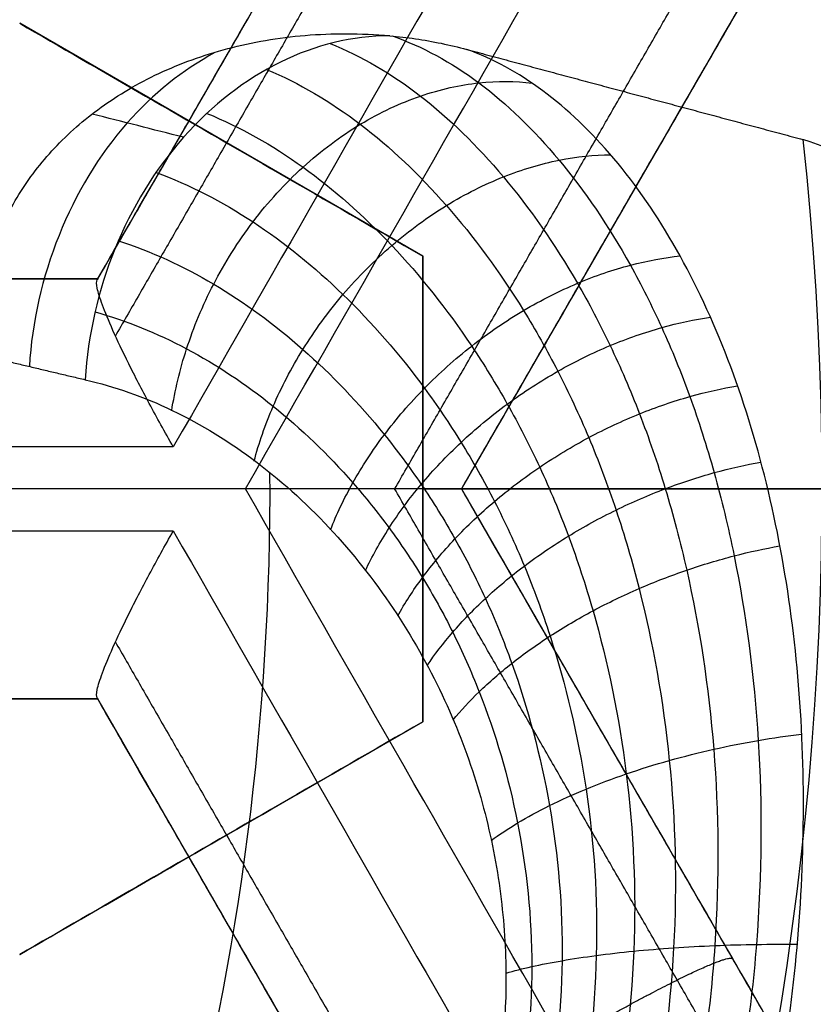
# Model space of a CAD drawing. Header units: centimetres. Extents: x -10 to 8.9, y -34.1 to -8.
# Tile 858 of 1056: x -6.404 to -6.3567, y -33.2357 to -33.1771. Entities that reach past the tile are written whole.
import ezdxf

# ---------------------------------------------------------------- set-up
doc = ezdxf.new("R2010")
doc.units = ezdxf.units.CM
doc.layers.add('Default', color=7, linetype='Continuous', true_color=0x000000)

msp = doc.modelspace()

# ---------------------------------------------------------------- linework, layer by layer
at = {"layer": 'Default'}
for p, q in [((-6.399349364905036, -33.19249999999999, -1.0824960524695), (-6.367595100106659, -33.13750000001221, -1.0824960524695)), ((-6.345448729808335, -33.14914136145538, -1.0828819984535), (-6.377698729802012, -33.20499999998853, -1.0828819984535)), ((-6.380000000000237, -33.19114359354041, 0.2937037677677), (-6.404, -33.17728718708, 0.2937037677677)), ((-6.361573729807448, -33.1770706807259, -1.098261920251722), (-6.361573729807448, -33.1770706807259, -1.065)), ((-6.392000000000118, -33.18421539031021, 0.2671809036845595), (-6.392000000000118, -33.18421539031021, 0.320389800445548)), ((-6.38, -33.21885640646, 0.2898105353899), (-6.38, -33.19114359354, 0.2898105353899)), ((-6.463849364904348, -33.1925, -1.0796494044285), (-6.399349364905, -33.1925, -1.0796494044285)), ((-6.38, -33.205, 0.2633086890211), (-6.38, -33.205, 0.3165175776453)), ((-6.248698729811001, -33.205, -1.065), (-6.377698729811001, -33.205, -1.065)), ((-6.377698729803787, -33.2050000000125, -1.0828819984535), (-6.345448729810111, -33.26085863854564, -1.0828819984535)), ((-6.399349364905, -33.2175, -1.0796494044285), (-6.463849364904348, -33.2175, -1.0796494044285)), ((-6.367595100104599, -33.27249999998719, -1.0824960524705), (-6.399349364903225, -33.21749999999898, -1.0824960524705)), ((-6.403999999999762, -33.23271281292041, 0.2937037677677), (-6.379999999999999, -33.21885640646, 0.2937037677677)), ((-6.39199999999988, -33.22578460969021, 0.2671809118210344), (-6.39199999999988, -33.22578460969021, 0.3203897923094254)), ((-6.361573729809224, -33.23292931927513, -1.098261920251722), (-6.361573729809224, -33.23292931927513, -1.065))]:
    msp.add_line(p, q, dxfattribs=at)
for centre, radius, start, end in [((-6.550000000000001, -33.20500000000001, -0.845), 0.8250000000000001, 0, 180), ((-6.550000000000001, -33.20500000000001, -0.8325), 0.8249999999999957, 0, 180), ((-6.550000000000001, -33.20500000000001, -0.87), 0.8, 0, 180), ((-6.550000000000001, -33.20500000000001, -0.87), 0.7825000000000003, 0, 180), ((-6.550000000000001, -33.20500000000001, -0.9800000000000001), 0.7575000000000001, 0, 180), ((-6.550000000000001, -33.20500000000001, -0.9375), 0.7574999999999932, 0, 180), ((-6.550000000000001, -33.20500000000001, -0.53), 0.75, 0, 180), ((-6.550000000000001, -33.20500000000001, 0.1625), 0.6775000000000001, 0, 180), ((-6.550000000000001, -33.20500000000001, 0.18125), 0.6724999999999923, 0, 180), ((-6.550000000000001, -33.20500000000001, -1.21), 0.67, 0, 180), ((-6.550000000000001, -33.20500000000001, -1.24), 0.6400000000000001, 0, 180), ((-6.549999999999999, -33.20500000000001, 0.2), 0.6367740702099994, 0, 180), ((-6.550000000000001, -33.20500000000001, 0.1625), 0.6231698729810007, 0, 180), ((-6.550000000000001, -33.20500000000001, 0.17875), 0.6074999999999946, 0, 180), ((-6.550000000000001, -33.20500000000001, -1.230490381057), 0.6074999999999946, 0, 180), ((-6.550000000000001, -33.20500000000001, 0.195), 0.55, 0, 180), ((-6.550000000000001, -33.20500000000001, 0.1782088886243), 0.55, 0, 180), ((-6.550000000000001, -33.20500000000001, -1.15), 0.8549999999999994, 270, 1.067193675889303), ((-6.550000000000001, -33.20500000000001, 0.19125), 0.2138939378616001, 328.3640809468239, 1.635919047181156), ((-6.550000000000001, -33.20500000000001, 0.1869857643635), 0.1609080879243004, 329.6689687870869, 0.347245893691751), ((-6.550000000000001, -33.20500000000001, -0.845), 0.8250000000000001, 180, 0), ((-6.550000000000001, -33.20500000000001, -0.8325), 0.8250000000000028, 180, 0), ((-6.550000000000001, -33.20500000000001, -0.87), 0.8, 180, 0), ((-6.550000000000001, -33.20500000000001, -0.9800000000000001), 0.7575000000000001, 180, 0), ((-6.550000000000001, -33.20500000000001, -0.9375), 0.7575000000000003, 180, 0), ((-6.550000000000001, -33.20500000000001, 0.1625), 0.6775000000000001, 180, 0), ((-6.550000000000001, -33.20500000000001, 0.18125), 0.6724999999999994, 180, 0), ((-6.550000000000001, -33.20500000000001, -1.21), 0.67, 180, 0), ((-6.550000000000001, -33.20500000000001, -1.24), 0.6400000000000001, 180, 0), ((-6.550000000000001, -33.20500000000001, 0.2), 0.6367740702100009, 180, 0), ((-6.550000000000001, -33.20500000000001, 0.1625), 0.6231698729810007, 180, 0), ((-6.550000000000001, -33.20500000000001, 0.17875), 0.6075000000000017, 180, 0), ((-6.550000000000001, -33.20500000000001, -1.230490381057), 0.6075000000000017, 180, 0), ((-6.550000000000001, -33.20500000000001, 0.1782088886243), 0.55, 180, 0), ((-6.550000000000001, -33.20500000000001, 0.195), 0.55, 180, 0), ((-6.550000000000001, -33.20500000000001, -0.7112749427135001), 0.7750000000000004, 274.5260196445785, 0)]:
    msp.add_arc(centre, radius, start, end, dxfattribs=at)
at = {"layer": 'Default', "extrusion": (0, 0, -1)}
for centre, radius, start, end in [((6.550000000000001, -33.20500000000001, 0.82), 0.8250000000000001, 0, 180), ((6.550000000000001, -33.20500000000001, 1.03), 0.82, 0, 180), ((6.550000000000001, -33.20500000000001, 1.005), 0.795, 0, 180), ((6.550000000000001, -33.20500000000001, 1.005), 0.7825000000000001, 0, 180), ((6.550000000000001, -33.20500000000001, 0.5348786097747), 0.7584500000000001, 90, 180), ((6.550000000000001, -33.20500000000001, 0.895), 0.7575000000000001, 0, 180), ((6.550000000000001, -33.20500000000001, -0.2075), 0.75, 0, 180), ((6.550000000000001, -33.20500000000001, -0.2075), 0.7025000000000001, 0, 180), ((6.550000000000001, -33.20500000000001, -0.1825), 0.6775000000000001, 0, 180), ((6.550000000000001, -33.20500000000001, -0.1725), 0.6774999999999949, 0, 180), ((6.550000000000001, -33.20500000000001, -0.2), 0.6725, 0, 180), ((6.550000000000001, -33.20500000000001, -0.1625), 0.6725, 0, 180), ((6.550000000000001, -33.20500000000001, -0.2), 0.6367740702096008, 0, 180), ((6.550000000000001, -33.20500000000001, -0.1809807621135), 0.6125, 0, 180), ((6.550000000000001, -33.20500000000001, -0.195), 0.6075000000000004, 0, 180), ((6.550000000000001, -33.20500000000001, -0.1625), 0.6075, 0, 180), ((6.550000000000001, -33.20500000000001, 1.24), 0.6075, 0, 180), ((6.550000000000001, -33.20500000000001, 1.220980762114), 0.6075, 0, 180), ((6.550000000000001, -33.20500000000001, -0.18660444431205), 0.5499999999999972, 0, 180), ((6.550000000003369, -33.20500000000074, -0.1625), 0.1937629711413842, 173.8385486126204, 216.1614513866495), ((6.550000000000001, -33.20500000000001, 0.82), 0.8250000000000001, 180, 0), ((6.550000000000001, -33.20500000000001, 1.03), 0.82, 180, 0), ((6.550000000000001, -33.20500000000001, 1.005), 0.7950000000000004, 180, 0), ((6.550000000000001, -33.20500000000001, 0.87), 0.7825000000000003, 180, 0), ((6.550000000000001, -33.20500000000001, 1.005), 0.7825000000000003, 180, 0), ((6.550000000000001, -33.20500000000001, 0.895), 0.7575000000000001, 180, 0), ((6.550000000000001, -33.20500000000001, 0.53), 0.75, 180, 0), ((6.550000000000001, -33.20500000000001, -0.2075), 0.75, 180, 0), ((6.550000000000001, -33.20500000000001, -0.2075), 0.7025000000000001, 180, 0), ((6.550000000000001, -33.20500000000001, -0.1825), 0.6775000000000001, 180, 0), ((6.550000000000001, -33.20500000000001, -0.1725), 0.677500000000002, 180, 0), ((6.550000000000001, -33.20500000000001, -0.1625), 0.6724999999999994, 180, 0), ((6.550000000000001, -33.20500000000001, -0.2), 0.6724999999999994, 180, 0), ((6.550000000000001, -33.20500000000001, -0.2), 0.6367740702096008, 180, 0), ((6.550000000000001, -33.20500000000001, -0.1809807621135), 0.6125, 180, 0), ((6.550000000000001, -33.20500000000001, -0.1625), 0.6075000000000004, 180, 0), ((6.550000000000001, -33.20500000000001, -0.195), 0.6075000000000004, 180, 0), ((6.550000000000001, -33.20500000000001, 1.220980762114), 0.6075, 180, 0), ((6.550000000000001, -33.20500000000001, 1.24), 0.6075000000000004, 180, 0), ((6.550000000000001, -33.20500000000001, -0.18660444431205), 0.5500000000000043, 180, 0)]:
    msp.add_arc(centre, radius, start, end, dxfattribs=at)
at = {"layer": 'Default', "extrusion": (0.5716122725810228, -0.1531630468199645, 0.8061020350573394)}
msp.add_arc((-33.71883180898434, -1.86092881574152, 1.564633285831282), 0.01999999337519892, 12.19433279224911, 104.2467362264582, dxfattribs=at)
at = {"layer": 'Default', "extrusion": (0, -1, 0)}
for centre, radius, start, end in [((-6.550000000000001, -2.31, 33.1925), 1.225000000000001, 82.9358753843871, 85.96813432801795), ((-6.549999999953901, -2.309999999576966, 33.20249997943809), 1.214999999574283, 82.66369009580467, 86.23789281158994), ((-6.550000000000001, -2.31, 33.20500000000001), 1.215, 82.45944215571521, 97.54055784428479), ((-6.555458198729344, -2.30967282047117, 33.2175), 1.225358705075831, 82.68071396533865, 85.71297290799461)]:
    msp.add_arc(centre, radius, start, end, dxfattribs=at)
at = {"layer": 'Default', "extrusion": (0, 1, 0)}
for centre, radius, start, end in [((6.555458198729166, -2.30967282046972, -33.1925), 1.225358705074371, 94.28702709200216, 97.31928603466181), ((6.549999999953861, -2.309999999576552, -33.20750002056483), 1.214999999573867, 93.76210718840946, 97.33630990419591), ((6.550000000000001, -2.31, -33.2175), 1.225, 94.0318656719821, 97.06412461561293)]:
    msp.add_arc(centre, radius, start, end, dxfattribs=at)
at = {"layer": 'Default', "extrusion": (1.379857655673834e-06, 1.228458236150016e-16, -0.9999999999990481)}
msp.add_arc((6.549999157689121, -33.20500000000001, 0.534870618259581), 0.7584484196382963, 180, 287.9998757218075, dxfattribs=at)
at = {"layer": 'Default'}
for points, knots in [([(-6.550000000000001, -32.43, -0.662549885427), (-6.528638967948, -32.43, -0.6629657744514), (-6.485916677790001, -32.43176729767, -0.6638118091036), (-6.422269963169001, -32.43970230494, -0.6651149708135), (-6.359495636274, -32.45286728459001, -0.6664433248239), (-6.298022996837, -32.47117227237, -0.6677877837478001), (-6.238272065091, -32.49449225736, -0.6691391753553), (-6.180651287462, -32.52266790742, -0.6704882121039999), (-6.125554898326, -32.55550643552, -0.6718258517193), (-6.073359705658, -32.59278311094, -0.6731422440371), (-6.024422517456, -32.63424280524, -0.6744310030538), (-5.979076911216, -32.67960272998, -0.6756735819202), (-5.937632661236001, -32.7285530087, -0.6769625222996), (-5.900372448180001, -32.78076000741, -0.6782790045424), (-5.867551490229, -32.83586645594, -0.679616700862), (-5.839394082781, -32.89349593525, -0.6809657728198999), (-5.816092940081, -32.95325414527, -0.6823171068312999), (-5.797807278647, -33.0147327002, -0.6836616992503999), (-5.784662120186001, -33.07751100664, -0.6849893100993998), (-5.776757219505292, -33.14107922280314, -0.6862931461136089), (-5.775000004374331, -33.18372018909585, -0.6871314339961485), (-5.775000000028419, -33.205, -0.6875498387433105)], [-47.47264184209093, -47.47264184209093, -47.47264184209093, -47.47264184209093, -46.83111965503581, -46.18959746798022, -45.5480752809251, -44.90655309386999, -44.2650309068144, -43.62350871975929, -42.98198653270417, -42.34046434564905, -41.69894215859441, -41.05741997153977, -40.41589778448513, -39.77437559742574, -39.1328534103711, -38.49133122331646, -37.84980903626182, -37.20828684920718, -36.56676466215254, -35.92524247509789, -35.286163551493, -35.286163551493, -35.286163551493, -35.286163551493]), ([(-5.77500001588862, -33.20499999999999, -0.7222512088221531), (-5.775000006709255, -33.20246658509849, -0.7222014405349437), (-5.775116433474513, -33.17870970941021, -0.7217345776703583), (-5.777406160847, -33.13374959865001, -0.7208446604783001), (-5.78585923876, -33.0705872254, -0.7195452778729), (-5.799467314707, -33.00833123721, -0.7182238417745), (-5.818138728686, -32.94740145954, -0.7168868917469), (-5.841747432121, -32.88820949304, -0.7155440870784), (-5.870134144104, -32.8311546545, -0.7142043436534), (-5.903107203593, -32.77662212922, -0.7128766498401), (-5.940443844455, -32.72498000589, -0.7115703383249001), (-5.981892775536, -32.67657590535, -0.7102927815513), (-6.027172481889, -32.63173810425, -0.7090579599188), (-6.075980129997, -32.5907662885, -0.7077750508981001), (-6.127986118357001, -32.55393764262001, -0.7064661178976), (-6.182839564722, -32.5215008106, -0.7051364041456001), (-6.240170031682, -32.49367495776, -0.7037958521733), (-6.299590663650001, -32.47064784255, -0.7024532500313), (-6.360700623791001, -32.45257480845, -0.7011177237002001), (-6.423087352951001, -32.43957783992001, -0.6997982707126), (-6.486329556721, -32.43174458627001, -0.6985038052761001), (-6.528776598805, -32.43, -0.6976633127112), (-6.550000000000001, -32.43, -0.6972501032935)], [18.40777895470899, 18.40777895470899, 18.40777895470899, 18.40777895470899, 18.48386146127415, 19.12123599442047, 19.7586105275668, 20.39598506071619, 21.03335959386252, 21.67073412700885, 22.30810866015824, 22.94548319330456, 23.58285772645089, 24.22023225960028, 24.85760679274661, 25.49498132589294, 26.13235585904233, 26.76973039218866, 27.40710492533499, 28.04447945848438, 28.68185399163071, 29.31922852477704, 29.95660305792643, 30.59397759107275, 30.59397759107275, 30.59397759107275, 30.59397759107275]), ([(-5.791549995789, -33.20499985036, -0.6049143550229), (-5.791550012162, -33.18407889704, -0.6044794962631), (-5.793282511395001, -33.14222814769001, -0.6036055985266), (-5.801064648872, -33.07986102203, -0.6022819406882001), (-5.813988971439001, -33.01832226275, -0.6009464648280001), (-5.831911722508, -32.95821153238, -0.5996118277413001), (-5.854716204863, -32.89981674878, -0.5982931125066), (-5.882280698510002, -32.84346200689, -0.5969891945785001), (-5.914419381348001, -32.78955547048, -0.5956807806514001), (-5.950869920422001, -32.73852088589, -0.5943646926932), (-5.991504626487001, -32.69056259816, -0.5930580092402), (-6.035951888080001, -32.64614706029, -0.5917569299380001), (-6.083921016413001, -32.60555873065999, -0.5904408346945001), (-6.134997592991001, -32.56912941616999, -0.5891102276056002), (-6.188946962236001, -32.53701860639, -0.5877778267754), (-6.245287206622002, -32.50951139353, -0.5864460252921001), (-6.303671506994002, -32.4867534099, -0.5851388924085), (-6.363785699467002, -32.46887477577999, -0.5838365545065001), (-6.425139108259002, -32.45602327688, -0.5825226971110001), (-6.487358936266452, -32.44827536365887, -0.5812115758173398), (-6.529136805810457, -32.44654948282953, -0.5803458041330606), (-6.550000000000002, -32.446549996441, -0.5799126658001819)], [0, 0, 0, 0, 0.6277013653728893, 1.255402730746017, 1.883104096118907, 2.51080546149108, 3.138506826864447, 3.766208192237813, 4.393909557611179, 5.021610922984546, 5.649312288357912, 6.277013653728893, 6.90471501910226, 7.532416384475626, 8.160117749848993, 8.787819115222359, 9.415520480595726, 10.04322184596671, 10.67092321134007, 11.29862457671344, 11.92488913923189, 11.92488913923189, 11.92488913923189, 11.92488913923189]), ([(-6.381818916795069, -33.17803735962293, 0.162499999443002), (-6.38002837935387, -33.17866101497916, 0.1661614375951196), (-6.376574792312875, -33.18053908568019, 0.1732651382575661), (-6.371796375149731, -33.18516001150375, 0.1833441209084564), (-6.368223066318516, -33.19037918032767, 0.1912031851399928), (-6.365732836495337, -33.19533187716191, 0.197010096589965), (-6.364059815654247, -33.19942925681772, 0.2011234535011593), (-6.362602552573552, -33.20395900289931, 0.204994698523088), (-6.361005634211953, -33.2105756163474, 0.2097635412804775), (-6.359763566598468, -33.21977605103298, 0.214806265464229), (-6.359815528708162, -33.23196736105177, 0.2188584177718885), (-6.361107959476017, -33.24066280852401, 0.2198718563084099), (-6.362130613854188, -33.24511094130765, 0.2198635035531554)], [0.02681516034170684, 0.02681516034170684, 0.02681516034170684, 0.02681516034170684, 0.1552712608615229, 0.2845852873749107, 0.4138993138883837, 0.4785563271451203, 0.5432133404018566, 0.6078703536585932, 0.6725273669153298, 0.8018413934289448, 0.9311554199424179, 1.060469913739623, 1.060469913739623, 1.060469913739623, 1.060469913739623]), ([(-6.385520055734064, -33.1784905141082, 0.1649372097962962), (-6.383652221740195, -33.17923679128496, 0.1685329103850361), (-6.380066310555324, -33.18133216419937, 0.1754382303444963), (-6.375112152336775, -33.18617502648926, 0.1851165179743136), (-6.371404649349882, -33.1914661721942, 0.1925822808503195), (-6.36880765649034, -33.19640846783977, 0.1980695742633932), (-6.367053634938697, -33.20046312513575, 0.2019442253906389), (-6.365512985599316, -33.2049190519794, 0.2055818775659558), (-6.363802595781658, -33.21139411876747, 0.210051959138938), (-6.36241566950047, -33.22032652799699, 0.2147594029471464), (-6.36228976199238, -33.23205391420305, 0.218523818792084), (-6.363465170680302, -33.24036864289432, 0.2194572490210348), (-6.364434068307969, -33.24461919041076, 0.2194428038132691)], [0.02595723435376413, 0.02595723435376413, 0.02595723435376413, 0.02595723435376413, 0.1552712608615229, 0.2845852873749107, 0.4138993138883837, 0.4785563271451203, 0.5432133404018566, 0.6078703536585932, 0.6725273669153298, 0.8018413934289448, 0.9311554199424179, 1.060470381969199, 1.060470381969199, 1.060470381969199, 1.060470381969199]), ([(-6.392375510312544, -33.17903295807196, 0.1624899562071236), (-6.394278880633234, -33.18005966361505, 0.163646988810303), (-6.399973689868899, -33.18457936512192, 0.1668331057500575), (-6.403117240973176, -33.19241034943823, 0.1675758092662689), (-6.403422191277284, -33.19771173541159, 0.1667830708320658)], [0.2717620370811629, 0.2717620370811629, 0.2717620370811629, 0.2717620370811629, 0.5, 0.9999963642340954, 0.9999963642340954, 0.9999963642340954, 0.9999963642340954]), ([(-6.389295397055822, -33.18002912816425, 0.1673219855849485), (-6.387360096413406, -33.18084178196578, 0.1707653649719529), (-6.38364452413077, -33.18303252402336, 0.1773501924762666), (-6.378503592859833, -33.18790173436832, 0.1865193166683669), (-6.374642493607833, -33.19311855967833, 0.1935602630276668), (-6.371923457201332, -33.1979435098, 0.1987218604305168), (-6.370077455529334, -33.20188117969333, 0.2023611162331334), (-6.368443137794, -33.20619308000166, 0.2057744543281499), (-6.366606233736, -33.21243926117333, 0.2099645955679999), (-6.365059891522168, -33.22101316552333, 0.2143690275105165), (-6.364742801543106, -33.23220183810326, 0.2178827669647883), (-6.365794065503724, -33.24010033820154, 0.2187493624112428), (-6.366704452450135, -33.24413449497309, 0.218731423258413)], [0.02595723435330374, 0.02595723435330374, 0.02595723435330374, 0.02595723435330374, 0.1552712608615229, 0.2845852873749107, 0.4138993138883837, 0.4785563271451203, 0.5432133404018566, 0.6078703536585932, 0.6725273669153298, 0.8018413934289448, 0.9311554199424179, 1.060470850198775, 1.060470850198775, 1.060470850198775, 1.060470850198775]), ([(-6.394946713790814, -33.20034199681, 0.1787231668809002), (-6.394759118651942, -33.19915733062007, 0.1790417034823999), (-6.39417488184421, -33.19666745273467, 0.1795759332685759), (-6.39257267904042, -33.1927880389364, 0.1799156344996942), (-6.390214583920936, -33.18903176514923, 0.1796701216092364), (-6.387202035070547, -33.18572594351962, 0.1787867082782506), (-6.383744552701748, -33.18314741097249, 0.1773089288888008), (-6.380119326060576, -33.18146265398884, 0.1753706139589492), (-6.376603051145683, -33.18069527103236, 0.1731597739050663), (-6.374471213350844, -33.18072622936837, 0.1716300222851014), (-6.373479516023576, -33.18084841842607, 0.1708772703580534)], [0.03846158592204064, 0.03846158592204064, 0.03846158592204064, 0.03846158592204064, 0.08312593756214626, 0.1282504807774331, 0.1733750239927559, 0.2184995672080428, 0.2636241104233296, 0.3087486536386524, 0.3538731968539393, 0.3989078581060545, 0.3989078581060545, 0.3989078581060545, 0.3989078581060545]), ([(-6.392855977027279, -33.18264673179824, 0.1693494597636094), (-6.390871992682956, -33.18345563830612, 0.1725971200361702), (-6.387057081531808, -33.18560087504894, 0.1788006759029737), (-6.381759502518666, -33.19029643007, 0.1874278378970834), (-6.377762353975, -33.195291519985, 0.1940507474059), (-6.374931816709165, -33.19989568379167, 0.1989059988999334), (-6.373000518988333, -33.20364640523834, 0.2023296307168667), (-6.371278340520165, -33.20774933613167, 0.2055417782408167), (-6.369321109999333, -33.21368712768, 0.20948587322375), (-6.367620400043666, -33.22182280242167, 0.2136322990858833), (-6.367114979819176, -33.23241035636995, 0.2169398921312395), (-6.368040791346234, -33.23986490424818, 0.2177543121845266), (-6.368889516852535, -33.24366801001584, 0.2177355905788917)], [0.02595723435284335, 0.02595723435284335, 0.02595723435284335, 0.02595723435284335, 0.1552712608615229, 0.2845852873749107, 0.4138993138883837, 0.4785563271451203, 0.5432133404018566, 0.6078703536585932, 0.6725273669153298, 0.8018413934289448, 0.9311554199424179, 1.060471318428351, 1.060471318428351, 1.060471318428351, 1.060471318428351]), ([(-7.25390305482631, -33.56840902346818, -0.8199977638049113), (-7.239970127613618, -33.59537958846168, -0.8193732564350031), (-7.197884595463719, -33.66655691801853, -0.8176865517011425), (-7.113620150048, -33.76862670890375, -0.81511924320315), (-6.994860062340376, -33.866663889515, -0.8121318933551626), (-6.8551972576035, -33.941825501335, -0.8088691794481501), (-6.7032925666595, -33.98743246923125, -0.8056064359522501), (-6.549994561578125, -34.002084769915, -0.8026191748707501), (-6.3966967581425, -33.98743035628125, -0.7996319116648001), (-6.2447926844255, -33.94182142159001, -0.7963691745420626), (-6.105130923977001, -33.86665750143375, -0.7931064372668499), (-5.986372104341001, -33.768620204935, -0.7901191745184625), (-5.888336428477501, -33.64986004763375, -0.78713191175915), (-5.813174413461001, -33.510197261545, -0.7838691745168), (-5.7675675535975, -33.358292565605, -0.7806064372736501), (-5.757116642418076, -33.24895133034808, -0.7784757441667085), (-5.757895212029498, -33.19070947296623, -0.7773408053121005), (-5.758086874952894, -33.18356754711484, -0.7772014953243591)], [9.214509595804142, 9.214509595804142, 9.214509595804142, 9.214509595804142, 10.15353266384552, 11.77663579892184, 13.3997389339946, 15.02284206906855, 16.64594520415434, 18.26904833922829, 19.89215147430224, 21.5152546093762, 23.13835774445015, 24.7614608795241, 26.38456401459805, 28.00766714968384, 29.63077028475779, 31.25387341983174, 31.48074763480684, 31.48074763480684, 31.48074763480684, 31.48074763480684]), ([(-6.390040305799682, -33.20334284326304, 0.1856435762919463), (-6.389759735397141, -33.20228616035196, 0.1860598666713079), (-6.389004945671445, -33.20008116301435, 0.1868089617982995), (-6.387237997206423, -33.19667605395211, 0.187541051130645), (-6.384836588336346, -33.1933750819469, 0.1877644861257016), (-6.381902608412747, -33.19042077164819, 0.1874102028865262), (-6.378610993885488, -33.18801896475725, 0.1864820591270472), (-6.375182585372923, -33.18630475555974, 0.1850574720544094), (-6.371838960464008, -33.18531934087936, 0.1832689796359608), (-6.369782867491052, -33.18511491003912, 0.1819356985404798), (-6.368817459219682, -33.18510777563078, 0.1812580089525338)], [0.03846158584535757, 0.03846158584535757, 0.03846158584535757, 0.03846158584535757, 0.08312593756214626, 0.1282504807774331, 0.1733750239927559, 0.2184995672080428, 0.2636241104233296, 0.3087486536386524, 0.3538731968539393, 0.3989076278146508, 0.3989076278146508, 0.3989076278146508, 0.3989076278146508]), ([(-6.395876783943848, -33.18615875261, 0.1708242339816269), (-6.393883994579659, -33.18690009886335, 0.1738578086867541), (-6.390039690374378, -33.18887519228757, 0.1796645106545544), (-6.384668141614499, -33.19322772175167, 0.1877703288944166), (-6.380590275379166, -33.19788051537, 0.1940145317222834), (-6.3776851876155, -33.20218102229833, 0.1986022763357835), (-6.375693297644, -33.20568957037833, 0.2018417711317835), (-6.373905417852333, -33.20953240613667, 0.2048849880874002), (-6.371853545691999, -33.21509927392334, 0.2086260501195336), (-6.3700232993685, -33.22273507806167, 0.2125658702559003), (-6.369348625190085, -33.23267588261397, 0.2157143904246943), (-6.370153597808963, -33.2396680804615, 0.2164913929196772), (-6.370939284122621, -33.24323040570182, 0.2164744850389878)], [0.02595723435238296, 0.02595723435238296, 0.02595723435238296, 0.02595723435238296, 0.1552712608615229, 0.2845852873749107, 0.4138993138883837, 0.4785563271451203, 0.5432133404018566, 0.6078703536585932, 0.6725273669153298, 0.8018413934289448, 0.9311554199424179, 1.060471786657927, 1.060471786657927, 1.060471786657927, 1.060471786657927]), ([(-6.398124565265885, -33.19022890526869, 0.1716448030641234), (-6.396172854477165, -33.19086314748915, 0.1744696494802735), (-6.392390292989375, -33.19259170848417, 0.1799022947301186), (-6.387060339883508, -33.19649890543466, 0.1875449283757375), (-6.382983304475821, -33.20073710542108, 0.1934684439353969), (-6.380060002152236, -33.20468437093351, 0.1978368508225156), (-6.378045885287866, -33.20791788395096, 0.2009284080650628), (-6.376227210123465, -33.21146952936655, 0.203837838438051), (-6.374121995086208, -33.2166265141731, 0.2074207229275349), (-6.372203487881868, -33.22372406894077, 0.2112047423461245), (-6.371392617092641, -33.23299219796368, 0.214238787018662), (-6.372086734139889, -33.23951388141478, 0.2149918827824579), (-6.372809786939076, -33.24283106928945, 0.2149790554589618)], [0.02595723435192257, 0.02595723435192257, 0.02595723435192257, 0.02595723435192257, 0.1552712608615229, 0.2845852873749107, 0.4138993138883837, 0.4785563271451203, 0.5432133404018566, 0.6078703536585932, 0.6725273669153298, 0.8018413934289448, 0.9311554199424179, 1.060472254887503, 1.060472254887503, 1.060472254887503, 1.060472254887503]), ([(-6.385489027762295, -33.20742660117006, 0.1921559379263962), (-6.385131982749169, -33.20651765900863, 0.1926465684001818), (-6.38424348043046, -33.20463493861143, 0.19356024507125), (-6.382367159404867, -33.20175409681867, 0.1946023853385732), (-6.379965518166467, -33.19896073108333, 0.1952118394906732), (-6.377133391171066, -33.19642596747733, 0.1953152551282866), (-6.374012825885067, -33.19429481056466, 0.1948929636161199), (-6.370776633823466, -33.19266931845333, 0.1939812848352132), (-6.367599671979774, -33.1915938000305, 0.1926647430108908), (-6.365616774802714, -33.19123252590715, 0.1915918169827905), (-6.364676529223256, -33.19113093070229, 0.1910265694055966)], [0.0384615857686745, 0.0384615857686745, 0.0384615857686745, 0.0384615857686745, 0.08312593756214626, 0.1282504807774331, 0.1733750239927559, 0.2184995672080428, 0.2636241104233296, 0.3087486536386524, 0.3538731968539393, 0.3989073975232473, 0.3989073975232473, 0.3989073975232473, 0.3989073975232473]), ([(-6.394852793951, -33.2025, -1.104946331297), (-6.39535766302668, -33.20161287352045, -1.104881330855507), (-6.396316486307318, -33.19987549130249, -1.104521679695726), (-6.397549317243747, -33.19748929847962, -1.103370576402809), (-6.398499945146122, -33.19548233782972, -1.101724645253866), (-6.399124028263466, -33.19397062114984, -1.099761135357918), (-6.399429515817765, -33.19297146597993, -1.097622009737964), (-6.399431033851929, -33.19264145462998, -1.096135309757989), (-6.399384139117, -33.1925602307, -1.09539878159)], [-0.1592725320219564, -0.1592725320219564, -0.1592725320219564, -0.1592725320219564, -0.1327271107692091, -0.1061816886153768, -0.07963626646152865, -0.05309084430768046, -0.02654542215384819, 0, 0, 0, 0]), ([(-6.399513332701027, -33.19446812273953, 0.1718241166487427), (-6.397647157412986, -33.19498599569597, 0.1744609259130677), (-6.394011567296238, -33.19645046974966, 0.1795639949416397), (-6.388840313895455, -33.19988907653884, 0.1868163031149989), (-6.384852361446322, -33.20369579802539, 0.1924800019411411), (-6.38197436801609, -33.20727785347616, 0.196676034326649), (-6.379982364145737, -33.21022845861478, 0.1996536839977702), (-6.37817412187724, -33.21348011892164, 0.2024614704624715), (-6.376065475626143, -33.21821439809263, 0.2059262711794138), (-6.37411032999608, -33.22476065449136, 0.2095986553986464), (-6.37320618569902, -33.23335092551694, 0.2125561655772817), (-6.373803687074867, -33.23940433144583, 0.2132965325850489), (-6.374466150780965, -33.24247744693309, 0.2132895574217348)], [0.02595723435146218, 0.02595723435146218, 0.02595723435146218, 0.02595723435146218, 0.1552712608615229, 0.2845852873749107, 0.4138993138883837, 0.4785563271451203, 0.5432133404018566, 0.6078703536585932, 0.6725273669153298, 0.8018413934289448, 0.9311554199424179, 1.060472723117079, 1.060472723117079, 1.060472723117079, 1.060472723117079]), ([(-6.383408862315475, -33.20985714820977, 0.1952026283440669), (-6.383020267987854, -33.20902859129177, 0.1957228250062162), (-6.382079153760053, -33.20731882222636, 0.1967025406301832), (-6.380167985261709, -33.20471504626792, 0.1978727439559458), (-6.377780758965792, -33.20219140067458, 0.1986468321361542), (-6.375007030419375, -33.1998886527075, 0.1989522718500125), (-6.371973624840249, -33.19792568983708, 0.1987622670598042), (-6.368832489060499, -33.19638860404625, 0.19809788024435), (-6.36573814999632, -33.19531935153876, 0.1970235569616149), (-6.36379250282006, -33.19491433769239, 0.1960958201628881), (-6.362865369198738, -33.19478188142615, 0.1955966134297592)], [0.03846158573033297, 0.03846158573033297, 0.03846158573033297, 0.03846158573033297, 0.08312593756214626, 0.1282504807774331, 0.1733750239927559, 0.2184995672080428, 0.2636241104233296, 0.3087486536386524, 0.3538731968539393, 0.3989072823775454, 0.3989072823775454, 0.3989072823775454, 0.3989072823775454]), ([(-6.400096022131, -33.19849843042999, 0.1714715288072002), (-6.398349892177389, -33.1989057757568, 0.1739377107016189), (-6.394903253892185, -33.20009760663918, 0.1787865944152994), (-6.389777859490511, -33.20324275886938, 0.1859985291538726), (-6.385170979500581, -33.20748029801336, 0.1925820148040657), (-6.381395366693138, -33.21238371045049, 0.1981736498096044), (-6.378547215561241, -33.21757987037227, 0.2026687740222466), (-6.376608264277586, -33.22272202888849, 0.2060709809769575), (-6.375438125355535, -33.22785055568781, 0.208579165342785), (-6.374963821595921, -33.23287023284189, 0.2102805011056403), (-6.375107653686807, -33.23766028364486, 0.2112460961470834), (-6.375557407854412, -33.24070242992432, 0.2114701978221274), (-6.375871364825, -33.242177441, 0.2114715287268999)], [0, 0, 0, 0, 0.07046108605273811, 0.1409223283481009, 0.2113835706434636, 0.2818448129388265, 0.3523060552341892, 0.4227672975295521, 0.4932285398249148, 0.5636897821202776, 0.6341510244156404, 0.7046122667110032, 0.7046122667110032, 0.7046122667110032, 0.7046122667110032]), ([(-6.381482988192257, -33.21254655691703, 0.1980936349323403), (-6.381067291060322, -33.21180283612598, 0.1986391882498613), (-6.38008277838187, -33.2102740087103, 0.1996759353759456), (-6.378149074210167, -33.20795735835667, 0.20095894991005), (-6.375785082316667, -33.205714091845, 0.2018809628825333), (-6.373074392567, -33.20365798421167, 0.2023715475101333), (-6.370129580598, -33.201884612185, 0.20239914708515), (-6.367083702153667, -33.20046487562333, 0.2019726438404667), (-6.364072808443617, -33.19943659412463, 0.2011391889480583), (-6.362165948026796, -33.19901242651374, 0.2003620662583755), (-6.361252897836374, -33.19886108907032, 0.199933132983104)], [0.03846158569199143, 0.03846158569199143, 0.03846158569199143, 0.03846158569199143, 0.08312593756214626, 0.1282504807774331, 0.1733750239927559, 0.2184995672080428, 0.2636241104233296, 0.3087486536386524, 0.3538731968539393, 0.3989071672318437, 0.3989071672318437, 0.3989071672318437, 0.3989071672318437]), ([(-6.379731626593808, -33.21551234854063, 0.2008192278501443), (-6.379293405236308, -33.21486007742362, 0.2013867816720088), (-6.378274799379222, -33.21352428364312, 0.2024732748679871), (-6.376330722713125, -33.21151006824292, 0.2038562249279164), (-6.373998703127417, -33.20956184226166, 0.2049113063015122), (-6.371355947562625, -33.20776931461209, 0.2055710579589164), (-6.368501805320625, -33.20620732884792, 0.2058010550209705), (-6.365552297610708, -33.20493258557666, 0.2056007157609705), (-6.362626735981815, -33.20397765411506, 0.2050026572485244), (-6.3607610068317, -33.20355724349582, 0.2043779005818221), (-6.359863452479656, -33.20339824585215, 0.2040215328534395)], [0.0384615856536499, 0.0384615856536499, 0.0384615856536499, 0.0384615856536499, 0.08312593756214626, 0.1282504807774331, 0.1733750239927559, 0.2184995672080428, 0.2636241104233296, 0.3087486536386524, 0.3538731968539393, 0.3989070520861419, 0.3989070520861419, 0.3989070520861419, 0.3989070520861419]), ([(-7.106978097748, -33.74388811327, -0.7599999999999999), (-7.092222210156, -33.75913934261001, -0.7595840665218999), (-7.061456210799, -33.78842967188, -0.7587546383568), (-7.011855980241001, -33.8284314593, -0.7574640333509), (-6.959138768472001, -33.86422929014, -0.7561495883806), (-6.903661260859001, -33.8955805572, -0.7548164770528), (-6.845798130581, -33.92227348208, -0.7534746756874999), (-6.785940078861, -33.94412789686, -0.7521330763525), (-6.724491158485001, -33.96099638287, -0.7508004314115), (-6.661867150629, -33.97276520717, -0.7494871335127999), (-6.598488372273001, -33.97935553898, -0.7481967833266), (-6.534783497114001, -33.98072302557, -0.7469575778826), (-6.471175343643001, -33.97685787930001, -0.7456906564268), (-6.408099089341, -33.96778569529, -0.7443887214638), (-6.345979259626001, -33.95356760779, -0.7430648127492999), (-6.285235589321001, -33.93429948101, -0.7417267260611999), (-6.226278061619, -33.91011135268, -0.7403838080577), (-6.169504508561, -33.88116649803, -0.7390450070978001), (-6.115297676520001, -33.84765987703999, -0.7377194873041), (-6.064025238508, -33.80981942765, -0.7364157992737), (-6.01602695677, -33.76789486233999, -0.7351442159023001), (-5.971638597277, -33.72218061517, -0.7339075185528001), (-5.931146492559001, -33.67297253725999, -0.7326198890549), (-5.89482990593, -33.62060801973, -0.7313083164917), (-5.862932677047, -33.56543920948, -0.7299767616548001), (-5.835670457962, -33.50783861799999, -0.7286354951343), (-5.813227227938, -33.44819500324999, -0.7272933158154), (-5.795754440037, -33.38691081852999, -0.7259590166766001), (-5.783370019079, -33.32440000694, -0.7246429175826), (-5.776444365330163, -33.26360356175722, -0.7234004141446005), (-5.775000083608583, -33.22369004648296, -0.7226183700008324), (-5.77500001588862, -33.20499999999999, -0.7222512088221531)], [-30.59397759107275, -30.59397759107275, -30.59397759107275, -30.59397759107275, -29.95660305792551, -29.31922852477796, -28.68185399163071, -28.04447945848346, -27.40710492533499, -26.76973039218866, -26.13235585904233, -25.49498132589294, -24.85760679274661, -24.22023225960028, -23.5828577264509, -22.94548319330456, -22.30810866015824, -21.67073412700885, -21.03335959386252, -20.39598506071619, -19.7586105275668, -19.12123599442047, -18.48386146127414, -17.84648692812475, -17.20911239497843, -16.57173786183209, -15.93436332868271, -15.29698879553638, -14.65961426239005, -14.02223972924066, -13.38486519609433, -12.747490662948, -12.18619863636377, -12.18619863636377, -12.18619863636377, -12.18619863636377]), ([(-6.399384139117, -33.2174397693, -1.09539878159), (-6.399431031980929, -33.21735854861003, -1.096135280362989), (-6.399429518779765, -33.21702855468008, -1.097621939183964), (-6.399124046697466, -33.21602942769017, -1.099761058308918), (-6.398499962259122, -33.21451769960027, -1.101724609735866), (-6.397549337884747, -33.21251074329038, -1.103370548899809), (-6.396316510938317, -33.2101245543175, -1.104521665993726), (-6.395357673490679, -33.20838714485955, -1.104881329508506), (-6.394852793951, -33.2075, -1.104946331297)], [-0.1592725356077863, -0.1592725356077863, -0.1592725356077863, -0.1592725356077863, -0.132727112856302, -0.1061816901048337, -0.0796362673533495, -0.05309084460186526, -0.02654542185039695, 0, 0, 0, 0]), ([(-6.378192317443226, -33.21875137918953, 0.2033442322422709), (-6.377736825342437, -33.21819720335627, 0.203930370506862), (-6.376694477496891, -33.2170665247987, 0.2050592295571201), (-6.3747529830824, -33.215370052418, 0.2065290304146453), (-6.372461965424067, -33.21373161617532, 0.2077018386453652), (-6.3698920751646, -33.21221971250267, 0.2085137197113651), (-6.367130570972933, -33.210890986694, 0.2089289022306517), (-6.364278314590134, -33.209789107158, 0.2089397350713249), (-6.361439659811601, -33.20894069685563, 0.2085669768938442), (-6.35961724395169, -33.20854818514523, 0.2080925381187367), (-6.358736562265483, -33.20839359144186, 0.2078090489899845)], [0.03846158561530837, 0.03846158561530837, 0.03846158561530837, 0.03846158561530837, 0.08312593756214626, 0.1282504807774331, 0.1733750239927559, 0.2184995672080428, 0.2636241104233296, 0.3087486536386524, 0.3538731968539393, 0.39890693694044, 0.39890693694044, 0.39890693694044, 0.39890693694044]), ([(-6.375925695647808, -33.22592441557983, 0.2075917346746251), (-6.375453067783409, -33.2255775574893, 0.2082040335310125), (-6.374396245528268, -33.22487661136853, 0.2093939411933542), (-6.372498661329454, -33.22384099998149, 0.2109951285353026), (-6.370314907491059, -33.22285126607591, 0.2123526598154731), (-6.367903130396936, -33.22194218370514, 0.2134101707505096), (-6.36533040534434, -33.22114150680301, 0.2141323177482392), (-6.362673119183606, -33.22047072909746, 0.2145031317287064), (-6.360011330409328, -33.21994356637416, 0.2145270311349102), (-6.35828171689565, -33.2196905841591, 0.2143275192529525), (-6.357439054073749, -33.21958815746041, 0.2141803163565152)], [0.0384615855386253, 0.0384615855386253, 0.0384615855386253, 0.0384615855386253, 0.08312593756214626, 0.1282504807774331, 0.1733750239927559, 0.2184995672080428, 0.2636241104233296, 0.3087486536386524, 0.3538731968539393, 0.3989067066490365, 0.3989067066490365, 0.3989067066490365, 0.3989067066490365]), ([(-6.375034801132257, -33.23381618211, 0.2104346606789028), (-6.374569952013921, -33.23368407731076, 0.2110595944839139), (-6.3735441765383, -33.23342573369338, 0.2122807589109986), (-6.371740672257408, -33.23307050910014, 0.2139566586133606), (-6.369694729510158, -33.23275815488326, 0.2154265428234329), (-6.367454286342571, -33.23249925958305, 0.216640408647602), (-6.365072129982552, -33.23230087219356, 0.217565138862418), (-6.362607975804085, -33.23216708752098, 0.2181817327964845), (-6.36012522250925, -33.23209882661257, 0.218486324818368), (-6.358496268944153, -33.23209541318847, 0.2184892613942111), (-6.357697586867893, -33.23210340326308, 0.2184447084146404)], [0.03846158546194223, 0.03846158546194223, 0.03846158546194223, 0.03846158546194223, 0.08312593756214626, 0.1282504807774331, 0.1733750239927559, 0.2184995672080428, 0.2636241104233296, 0.3087486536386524, 0.3538731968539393, 0.3989064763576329, 0.3989064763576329, 0.3989064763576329, 0.3989064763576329])]:
    msp.add_open_spline(points, degree=3, knots=knots, dxfattribs=at)
for points, degree in [([(-6.399384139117, -33.1925602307, -1.09539878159), (-6.388768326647, -33.17417310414, -1.096790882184), (-6.378170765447, -33.15581759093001, -1.098322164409), (-6.367595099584, -33.13750000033, -1.099992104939)], 3), ([(-6.399349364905, -33.1925, -1.065), (-6.3834722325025, -33.16500000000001, -1.065), (-6.367595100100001, -33.1375, -1.065)], 2), ([(-6.390558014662, -33.20500000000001, -1.105507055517), (-6.377958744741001, -33.1829978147, -1.107174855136), (-6.365385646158, -33.16104133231, -1.109040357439), (-6.352844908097, -33.13914136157, -1.111102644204)], 3), ([(-6.360494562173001, -33.14249999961, -1.10986971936), (-6.371923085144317, -33.16245770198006, -1.108065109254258), (-6.383377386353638, -33.18246042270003, -1.10642375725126), (-6.394852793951, -33.2025, -1.104946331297)], 3), ([(-6.345448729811, -33.14914136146, -1.065), (-6.361573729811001, -33.17707068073, -1.065), (-6.377698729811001, -33.20500000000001, -1.065)], 2), ([(-6.345448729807, -33.14914136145, -1.100763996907), (-6.35617687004, -33.1677230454, -1.099026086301), (-6.366928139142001, -33.18634478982, -1.097430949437), (-6.377698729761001, -33.20500000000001, -1.095979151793)], 3), ([(-6.379999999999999, -33.19114359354, 0.2631034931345), (-6.382930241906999, -33.18945181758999, 0.2641164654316), (-6.388614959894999, -33.18616974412, 0.26605784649), (-6.396586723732, -33.18156724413, 0.2687103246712), (-6.401584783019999, -33.17868161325, 0.2703261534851), (-6.404, -33.17728718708, 0.2710951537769)], 3), ([(-6.404, -33.17728718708, 0.3243040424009), (-6.401581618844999, -33.17868344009, 0.3235340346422), (-6.396579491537, -33.18157141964, 0.3219168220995), (-6.388618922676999, -33.18616745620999, 0.3192680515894), (-6.382931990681, -33.18945080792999, 0.3173259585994), (-6.379999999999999, -33.19114359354, 0.3163123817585)], 3), ([(-6.406460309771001, -33.19699309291, 0.1625000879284), (-6.406523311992, -33.19586035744, 0.1625000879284), (-6.406422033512, -33.193643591, 0.1624999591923), (-6.405611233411, -33.19044213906, 0.1625000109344), (-6.404154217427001, -33.18743688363, 0.1624999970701), (-6.402042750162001, -33.18466857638, 0.1625000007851), (-6.399261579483, -33.18221553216, 0.1624999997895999), (-6.395823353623, -33.18018103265, 0.1625000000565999), (-6.391690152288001, -33.17867251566, 0.1624999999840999), (-6.387063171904, -33.17787124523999, 0.1625000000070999), (-6.383706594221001, -33.17786771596, 0.1624999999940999), (-6.381958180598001, -33.1780245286, 0.1624999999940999)], 3), ([(-6.381958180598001, -33.1780245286, 0.1624999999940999), (-6.381448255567, -33.17807010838, 0.1624999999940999), (-6.380428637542, -33.17819099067, 0.1624999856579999), (-6.378891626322, -33.17846260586, 0.1625000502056), (-6.377878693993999, -33.1787041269, 0.1624998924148), (-6.377373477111, -33.17883917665, 0.1624998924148)], 3), ([(-6.377373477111, -33.17883917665, 0.1624998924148), (-6.367364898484, -33.18152125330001, 0.1624999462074), (-6.357356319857, -33.18420332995, 0.1625)], 2), ([(-6.359849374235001, -33.24559794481, 0.2199999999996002), (-6.359228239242, -33.24292975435, 0.2199999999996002), (-6.358202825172, -33.23748462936, 0.2196235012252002), (-6.357361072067, -33.22917651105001, 0.2178937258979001), (-6.35724858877, -33.22080613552, 0.2149481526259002), (-6.357917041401, -33.21254276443, 0.2107472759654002), (-6.359397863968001, -33.20457393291, 0.2052677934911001), (-6.361697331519, -33.19714834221, 0.1985304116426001), (-6.364769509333, -33.19057023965, 0.1906630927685), (-6.368536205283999, -33.18509382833, 0.1817936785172), (-6.372817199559, -33.1810366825, 0.1722839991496), (-6.375818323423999, -33.17939687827, 0.165765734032), (-6.377373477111, -33.17883917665, 0.1624998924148)], 3), ([(-6.394240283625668, -33.18406729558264, 0.1700611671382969), (-6.39605762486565, -33.18360760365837, 0.1675405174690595), (-6.397874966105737, -33.18314791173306, 0.1650198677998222), (-6.399692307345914, -33.18268821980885, 0.1624992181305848)], 3), ([(-6.321567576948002, -33.25585552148, 0.22), (-6.321081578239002, -33.25367251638, 0.22), (-6.320330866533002, -33.24919339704, 0.2197487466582), (-6.319926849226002, -33.24226376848, 0.2185885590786), (-6.320293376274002, -33.23506159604, 0.2165773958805), (-6.321522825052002, -33.2276049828, 0.2136139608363), (-6.323726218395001, -33.21994856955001, 0.209575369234), (-6.327013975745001, -33.21222952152, 0.2043414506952), (-6.331451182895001, -33.20468998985, 0.1978394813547), (-6.336997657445, -33.19768649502, 0.1901045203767), (-6.343438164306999, -33.19165228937, 0.1813549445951), (-6.350412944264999, -33.18698234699, 0.1719532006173), (-6.355049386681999, -33.18495789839, 0.1656599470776), (-6.357356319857, -33.18420332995, 0.1625)], 3), ([(-6.379999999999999, -33.19114359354, 0.3163123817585), (-6.379999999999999, -33.19114359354, 0.2897079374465), (-6.379999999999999, -33.19114359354, 0.2631034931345)], 2), ([(-6.379999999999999, -33.20500000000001, 0.2633086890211), (-6.379999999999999, -33.20345972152, 0.2633086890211), (-6.379999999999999, -33.20037960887, 0.2632934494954), (-6.379999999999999, -33.19576015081, 0.26322494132), (-6.379999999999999, -33.19268223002, 0.263148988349), (-6.379999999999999, -33.19114359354, 0.2631034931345)], 3), ([(-6.379999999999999, -33.19114359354, 0.3163123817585), (-6.379999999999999, -33.19268223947, 0.3163578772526), (-6.379999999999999, -33.19576017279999, 0.3164338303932), (-6.379999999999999, -33.20037962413, 0.3165023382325), (-6.379999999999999, -33.20345972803, 0.3165175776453), (-6.379999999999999, -33.20500000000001, 0.3165175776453)], 3), ([(-6.399349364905, -33.1925, -1.065), (-6.431599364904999, -33.1925, -1.065), (-6.463849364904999, -33.1925, -1.065)], 2), ([(-6.399349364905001, -33.1925, -1.094298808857), (-6.399349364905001, -33.1925, -1.094422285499), (-6.399351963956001, -33.19250450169, -1.094668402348), (-6.399363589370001, -33.1925246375, -1.095035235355), (-6.399376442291, -33.19254689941, -1.095277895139), (-6.399384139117, -33.1925602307, -1.09539878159)], 3), ([(-6.399349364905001, -33.1925, -1.094298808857), (-6.399349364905, -33.1925, -1.0796494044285), (-6.399349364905, -33.1925, -1.065)], 2), ([(-6.406460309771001, -33.19699309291, 0.1625000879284), (-6.403278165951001, -33.19774576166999, 0.1669858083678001), (-6.400096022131, -33.19849843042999, 0.1714715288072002)], 2), ([(-6.784376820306, -33.92632328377, -0.6348712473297), (-6.764656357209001, -33.93273073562, -0.6344490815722), (-6.724689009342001, -33.94393729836, -0.633599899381), (-6.663491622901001, -33.95576836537, -0.6322885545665), (-6.601787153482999, -33.96253013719, -0.6309937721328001), (-6.539536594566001, -33.96422791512, -0.6297057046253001), (-6.477460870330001, -33.96082753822, -0.6284103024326), (-6.415679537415, -33.95232918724, -0.6270910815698), (-6.35486998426, -33.93879804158, -0.6257683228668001), (-6.295545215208, -33.9203893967, -0.6244478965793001), (-6.237984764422, -33.8972257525, -0.623144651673), (-6.182427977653, -33.86939923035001, -0.6218537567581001), (-6.129272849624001, -33.83707727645, -0.6205564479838), (-6.079027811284, -33.80058233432, -0.6192530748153), (-6.031826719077, -33.76000954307, -0.6179600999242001), (-5.988101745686, -33.71569057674, -0.6166713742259), (-5.948216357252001, -33.66802508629, -0.6153674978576), (-5.912278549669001, -33.61713143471, -0.6140446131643), (-5.880633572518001, -33.56345166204, -0.6127228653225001), (-5.853541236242, -33.50744909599, -0.6114034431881), (-5.831165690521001, -33.449566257, -0.6101072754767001), (-5.813524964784, -33.38977936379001, -0.6088150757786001), (-5.800887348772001, -33.32893727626, -0.6075112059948), (-5.793258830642, -33.26727865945, -0.6062112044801), (-5.791549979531, -33.22577288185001, -0.6053463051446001), (-5.791549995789, -33.20499985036, -0.6049143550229)], 3), ([(-6.377698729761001, -33.20500000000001, -1.095979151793), (-6.377698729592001, -33.20500000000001, -1.096718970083), (-6.377894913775, -33.20500000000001, -1.098224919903), (-6.378744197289, -33.20500000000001, -1.100313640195), (-6.380176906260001, -33.20500000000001, -1.102247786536), (-6.382147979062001, -33.20500000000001, -1.103861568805), (-6.384657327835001, -33.20500000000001, -1.105059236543), (-6.387497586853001, -33.20500000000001, -1.105671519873), (-6.389546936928, -33.20500000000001, -1.105640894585), (-6.390558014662, -33.20500000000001, -1.105507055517)], 3), ([(-6.352844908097, -33.27085863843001, -1.111102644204), (-6.365385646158, -33.24895866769, -1.109040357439), (-6.377958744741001, -33.2270021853, -1.107174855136), (-6.390558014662, -33.20500000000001, -1.105507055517)], 3), ([(-6.379999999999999, -33.20500000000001, 0.3165175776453), (-6.3675, -33.20500000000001, 0.311967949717), (-6.355, -33.20500000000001, 0.3074183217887)], 2), ([(-6.379999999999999, -33.21885640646, 0.2631034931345), (-6.379999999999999, -33.21731776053, 0.2631489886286), (-6.379999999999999, -33.2142398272, 0.2632249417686), (-6.379999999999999, -33.20962037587, 0.2632934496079), (-6.379999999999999, -33.20654027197, 0.2633086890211), (-6.379999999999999, -33.20500000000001, 0.2633086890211)], 3), ([(-6.379999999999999, -33.20500000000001, 0.3165175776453), (-6.379999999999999, -33.20654027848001, 0.3165175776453), (-6.379999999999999, -33.20962039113, 0.3165023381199), (-6.379999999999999, -33.21423984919, 0.3164338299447), (-6.379999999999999, -33.21731776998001, 0.316357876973), (-6.379999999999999, -33.21885640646, 0.3163123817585)], 3), ([(-6.355, -33.20500000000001, 0.2542094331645), (-6.3675, -33.20500000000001, 0.2587590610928), (-6.379999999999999, -33.20500000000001, 0.2633086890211)], 2), ([(-6.377698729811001, -33.20500000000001, -1.065), (-6.361573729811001, -33.23292931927, -1.065), (-6.345448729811, -33.26085863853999, -1.065)], 2), ([(-6.377698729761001, -33.20500000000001, -1.095979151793), (-6.366928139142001, -33.22365521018, -1.097430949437), (-6.35617687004, -33.24227695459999, -1.099026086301), (-6.345448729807, -33.26085863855, -1.100763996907)], 3), ([(-6.377698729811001, -33.20500000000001, -1.065), (-6.377698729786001, -33.20500000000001, -1.0804895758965), (-6.377698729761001, -33.20500000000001, -1.095979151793)], 2), ([(-6.394852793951, -33.2075, -1.104946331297), (-6.383377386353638, -33.22753957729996, -1.10642375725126), (-6.371923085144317, -33.24754229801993, -1.108065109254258), (-6.360494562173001, -33.26750000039, -1.10986971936)], 3), ([(-6.399349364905, -33.2175, -1.065), (-6.431599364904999, -33.2175, -1.065), (-6.463849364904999, -33.2175, -1.065)], 2), ([(-6.367595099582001, -33.27249999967, -1.099992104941), (-6.378170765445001, -33.25418240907, -1.098322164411), (-6.388768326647, -33.23582689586, -1.096790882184), (-6.399384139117, -33.2174397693, -1.09539878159)], 3), ([(-6.399384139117, -33.2174397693, -1.09539878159), (-6.399376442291, -33.21745310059, -1.095277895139), (-6.399363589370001, -33.2174753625, -1.095035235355), (-6.399351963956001, -33.21749549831, -1.094668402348), (-6.399349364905, -33.2175, -1.094422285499), (-6.399349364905, -33.2175, -1.094298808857)], 3), ([(-6.399349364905, -33.2175, -1.065), (-6.399349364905, -33.2175, -1.0796494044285), (-6.399349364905, -33.2175, -1.094298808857)], 2), ([(-6.367595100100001, -33.2725, -1.065), (-6.3834722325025, -33.245, -1.065), (-6.399349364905, -33.2175, -1.065)], 2), ([(-6.404, -33.23271281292, 0.2710951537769), (-6.401581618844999, -33.23131655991, 0.2703251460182), (-6.396579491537, -33.22842858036, 0.2687079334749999), (-6.388618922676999, -33.22383254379, 0.2660591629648), (-6.382931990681, -33.22054919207, 0.2641170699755), (-6.379999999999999, -33.21885640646, 0.2631034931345)], 3), ([(-6.379999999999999, -33.21885640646, 0.3163123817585), (-6.382930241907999, -33.22054818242, 0.3173253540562), (-6.388614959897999, -33.22383025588, 0.3192667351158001), (-6.396586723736, -33.22843275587, 0.3219192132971), (-6.401584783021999, -33.23131838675, 0.3235350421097), (-6.404, -33.23271281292, 0.3243040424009)], 3), ([(-6.379999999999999, -33.21885640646, 0.3163123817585), (-6.379999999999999, -33.21885640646, 0.2897079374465), (-6.379999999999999, -33.21885640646, 0.2631034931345)], 2)]:
    msp.add_open_spline(points, degree=degree, dxfattribs=at)
for points, weights in [([(-6.365670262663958, -33.13921494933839, -1.106613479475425), (-6.3765464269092, -33.15810542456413, -1.104922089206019), (-6.387429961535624, -33.17700896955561, -1.103380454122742), (-6.39831594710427, -33.19591704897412, -1.101987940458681)], [0.8766923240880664, 0.8754142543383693, 0.8741269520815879, 0.8728306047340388]), ([(-6.381675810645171, -33.20501356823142, -1.10340710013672), (-6.370431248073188, -33.18547582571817, -1.104946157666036), (-6.35922816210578, -33.16600973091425, -1.10663948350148), (-6.348071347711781, -33.14662360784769, -1.108484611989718)], [0.8326027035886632, 0.831105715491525, 0.8296014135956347, 0.8280900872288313]), ([(-6.348071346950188, -33.26337639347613, -1.108484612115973), (-6.359228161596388, -33.24399026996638, -1.10663948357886), (-6.370431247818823, -33.22452417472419, -1.104946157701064), (-6.3816758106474, -33.20498643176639, -1.103407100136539)], [0.8280900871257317, 0.8296014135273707, 0.8311057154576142, 0.832602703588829]), ([(-6.398315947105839, -33.21408295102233, -1.101987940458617), (-6.387429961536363, -33.23299103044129, -1.10338045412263), (-6.376546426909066, -33.25189457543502, -1.104922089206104), (-6.36567026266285, -33.27078505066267, -1.106613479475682)], [0.872830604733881, 0.874126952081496, 0.8754142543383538, 0.8766923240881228]), ([(-6.371677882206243, -33.23797049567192, -1.108157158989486), (-6.366152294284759, -33.23471005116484, -1.10897701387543), (-6.36178922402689, -33.2325560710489, -1.104715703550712), (-6.361549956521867, -33.23297049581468, -1.098265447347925)], [0.9999999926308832, 0.773761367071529, 0.7737613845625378, 1.000000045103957])]:
    msp.add_rational_spline(points, weights, degree=3, dxfattribs=at)

doc.saveas('drawing.dxf')
